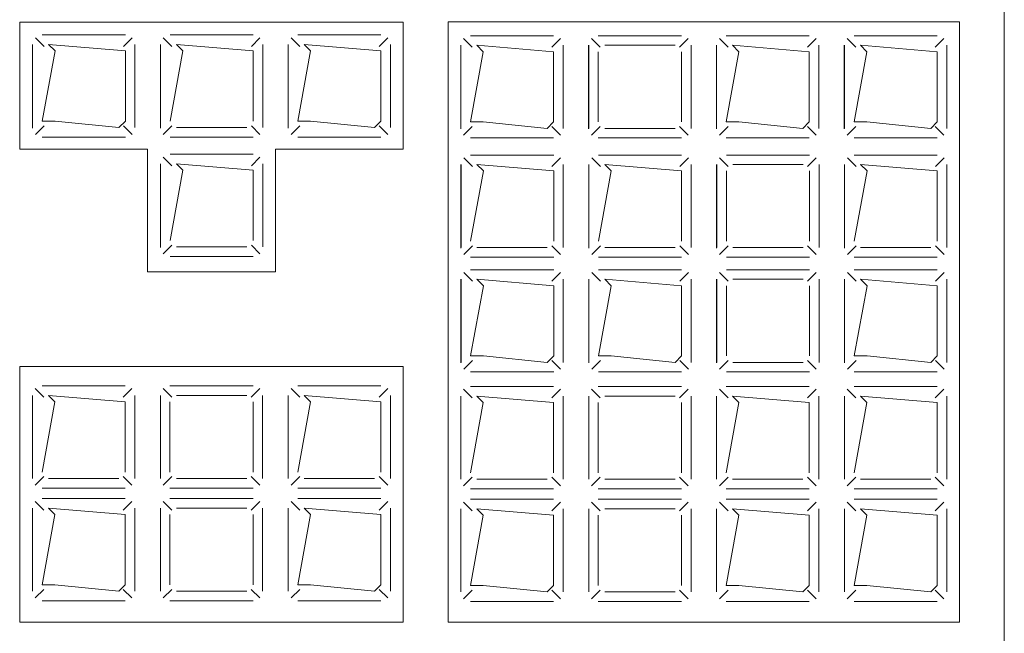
# Model space of a CAD drawing. Header units: feet. Extents: x 8 to 127, y 6 to 90.
# Tile 384 of 538: x 51.4847 to 51.5617, y 50.3078 to 50.3558. Entities that reach past the tile are written whole.
import ezdxf

# ---------------------------------------------------------------- set-up
doc = ezdxf.new("R2010")
doc.units = ezdxf.units.FT
doc.header["$MEASUREMENT"] = 0
doc.layers.add('MOBILARIO', color=8, linetype='Continuous')

msp = doc.modelspace()

# ---------------------------------------------------------------- linework, layer by layer
at = {"layer": 'MOBILARIO', "lineweight": 5}
for p, q in [((51.561661, 50.36168), (51.561661, 50.28368)), ((51.561661, 50.36168), (51.561661, 50.28368)), ((51.514661, 50.355619), (51.484661, 50.355619)), ((51.484661, 50.355619), (51.484661, 50.34568)), ((51.514661, 50.355619), (51.484661, 50.355619)), ((51.484661, 50.355619), (51.484661, 50.34568)), ((51.514661, 50.34568), (51.514661, 50.355619)), ((51.514661, 50.34568), (51.514661, 50.355619)), ((51.558161, 50.355636), (51.518161, 50.355636)), ((51.518161, 50.355636), (51.518161, 50.30868)), ((51.558161, 50.355636), (51.518161, 50.355636)), ((51.518161, 50.355636), (51.518161, 50.30868)), ((51.558161, 50.30868), (51.558161, 50.355636)), ((51.558161, 50.30868), (51.558161, 50.355636)), ((51.486569, 50.353723), (51.485892, 50.3544)), ((51.486569, 50.353723), (51.485892, 50.3544)), ((51.486423, 50.354619), (51.492923, 50.354619)), ((51.486423, 50.354619), (51.492923, 50.354619)), ((51.492776, 50.353723), (51.493453, 50.3544)), ((51.492776, 50.353723), (51.493453, 50.3544)), ((51.496569, 50.353723), (51.495892, 50.3544)), ((51.496569, 50.353723), (51.495892, 50.3544)), ((51.496423, 50.354619), (51.502923, 50.354619)), ((51.496423, 50.354619), (51.502923, 50.354619)), ((51.502776, 50.353723), (51.503453, 50.3544)), ((51.502776, 50.353723), (51.503453, 50.3544)), ((51.506557, 50.353723), (51.50588, 50.3544)), ((51.506557, 50.353723), (51.50588, 50.3544)), ((51.506411, 50.354619), (51.512911, 50.354619)), ((51.506411, 50.354619), (51.512911, 50.354619)), ((51.512764, 50.353723), (51.513441, 50.3544)), ((51.512764, 50.353723), (51.513441, 50.3544)), ((51.520057, 50.353664), (51.51938, 50.354341)), ((51.520057, 50.353664), (51.51938, 50.354341)), ((51.519911, 50.354561), (51.526411, 50.354561)), ((51.519911, 50.354561), (51.526411, 50.354561)), ((51.526264, 50.353664), (51.526941, 50.354341)), ((51.526264, 50.353664), (51.526941, 50.354341)), ((51.530057, 50.353664), (51.52938, 50.354341)), ((51.530057, 50.353664), (51.52938, 50.354341)), ((51.529911, 50.354561), (51.536411, 50.354561)), ((51.529911, 50.354561), (51.536411, 50.354561)), ((51.536264, 50.353664), (51.536941, 50.354341)), ((51.536264, 50.353664), (51.536941, 50.354341)), ((51.540057, 50.353664), (51.53938, 50.354341)), ((51.540057, 50.353664), (51.53938, 50.354341)), ((51.539911, 50.354561), (51.546411, 50.354561)), ((51.539911, 50.354561), (51.546411, 50.354561)), ((51.546264, 50.353664), (51.546941, 50.354341)), ((51.546264, 50.353664), (51.546941, 50.354341)), ((51.550057, 50.353664), (51.54938, 50.354341)), ((51.550057, 50.353664), (51.54938, 50.354341)), ((51.549911, 50.354561), (51.556411, 50.354561)), ((51.549911, 50.354561), (51.556411, 50.354561)), ((51.556264, 50.353664), (51.556941, 50.354341)), ((51.556264, 50.353664), (51.556941, 50.354341)), ((51.485661, 50.347333), (51.485661, 50.353878)), ((51.485661, 50.347333), (51.485661, 50.353878)), ((51.485673, 50.347369), (51.485673, 50.353869)), ((51.485673, 50.347369), (51.485673, 50.353869)), ((51.487423, 50.353369), (51.486923, 50.353869)), ((51.486923, 50.353869), (51.492923, 50.353369)), ((51.487423, 50.353369), (51.486923, 50.353869)), ((51.486923, 50.353869), (51.492923, 50.353369)), ((51.493673, 50.353869), (51.493673, 50.347369)), ((51.493673, 50.353869), (51.493673, 50.347369)), ((51.495661, 50.347333), (51.495661, 50.353878)), ((51.495661, 50.347333), (51.495661, 50.353878)), ((51.495673, 50.347369), (51.495673, 50.353869)), ((51.495673, 50.347369), (51.495673, 50.353869)), ((51.497423, 50.353369), (51.496923, 50.353869)), ((51.496923, 50.353869), (51.502923, 50.353369)), ((51.497423, 50.353369), (51.496923, 50.353869)), ((51.496923, 50.353869), (51.502923, 50.353369)), ((51.503673, 50.353869), (51.503673, 50.347369)), ((51.503673, 50.353869), (51.503673, 50.347369)), ((51.505649, 50.347333), (51.505649, 50.353878)), ((51.505649, 50.347333), (51.505649, 50.353878)), ((51.505661, 50.347369), (51.505661, 50.353869)), ((51.505661, 50.347369), (51.505661, 50.353869)), ((51.507411, 50.353369), (51.506911, 50.353869)), ((51.506911, 50.353869), (51.512911, 50.353369)), ((51.507411, 50.353369), (51.506911, 50.353869)), ((51.506911, 50.353869), (51.512911, 50.353369)), ((51.513661, 50.353869), (51.513661, 50.347369)), ((51.513661, 50.353869), (51.513661, 50.347369)), ((51.519149, 50.347275), (51.519149, 50.353819)), ((51.519149, 50.347275), (51.519149, 50.353819)), ((51.519161, 50.347311), (51.519161, 50.353811)), ((51.519161, 50.347311), (51.519161, 50.353811)), ((51.520911, 50.353311), (51.520411, 50.353811)), ((51.520411, 50.353811), (51.526411, 50.353311)), ((51.520911, 50.353311), (51.520411, 50.353811)), ((51.520411, 50.353811), (51.526411, 50.353311)), ((51.527161, 50.353811), (51.527161, 50.347311)), ((51.527161, 50.353811), (51.527161, 50.347311)), ((51.529149, 50.347275), (51.529149, 50.353819)), ((51.529149, 50.347275), (51.529149, 50.353819)), ((51.529161, 50.347311), (51.529161, 50.353811)), ((51.529161, 50.347311), (51.529161, 50.353811)), ((51.530411, 50.353811), (51.535911, 50.353811)), ((51.530411, 50.353811), (51.535911, 50.353811)), ((51.537161, 50.353811), (51.537161, 50.347311)), ((51.537161, 50.353811), (51.537161, 50.347311)), ((51.539149, 50.347275), (51.539149, 50.353819)), ((51.539149, 50.347275), (51.539149, 50.353819)), ((51.539161, 50.347311), (51.539161, 50.353811)), ((51.539161, 50.347311), (51.539161, 50.353811)), ((51.540911, 50.353311), (51.540411, 50.353811)), ((51.540411, 50.353811), (51.546411, 50.353311)), ((51.540911, 50.353311), (51.540411, 50.353811)), ((51.540411, 50.353811), (51.546411, 50.353311)), ((51.547161, 50.353811), (51.547161, 50.347311)), ((51.547161, 50.353811), (51.547161, 50.347311)), ((51.549149, 50.347275), (51.549149, 50.353819)), ((51.549149, 50.347275), (51.549149, 50.353819)), ((51.549161, 50.347311), (51.549161, 50.353811)), ((51.549161, 50.347311), (51.549161, 50.353811)), ((51.550911, 50.353311), (51.550411, 50.353811)), ((51.550411, 50.353811), (51.556411, 50.353311)), ((51.550911, 50.353311), (51.550411, 50.353811)), ((51.550411, 50.353811), (51.556411, 50.353311)), ((51.557161, 50.353811), (51.557161, 50.347311)), ((51.557161, 50.353811), (51.557161, 50.347311)), ((51.486423, 50.347869), (51.487423, 50.353369)), ((51.486423, 50.347869), (51.487423, 50.353369)), ((51.492923, 50.353369), (51.492923, 50.347869)), ((51.492923, 50.353369), (51.492923, 50.347869)), ((51.496423, 50.347869), (51.497423, 50.353369)), ((51.496423, 50.347869), (51.497423, 50.353369)), ((51.502923, 50.353369), (51.502923, 50.347869)), ((51.502923, 50.353369), (51.502923, 50.347869)), ((51.506411, 50.347869), (51.507411, 50.353369)), ((51.506411, 50.347869), (51.507411, 50.353369)), ((51.512911, 50.353369), (51.512911, 50.347869)), ((51.512911, 50.353369), (51.512911, 50.347869)), ((51.519911, 50.347811), (51.520911, 50.353311)), ((51.519911, 50.347811), (51.520911, 50.353311)), ((51.526411, 50.353311), (51.526411, 50.347811)), ((51.526411, 50.353311), (51.526411, 50.347811)), ((51.529911, 50.347811), (51.529911, 50.353311)), ((51.529911, 50.347811), (51.529911, 50.353311)), ((51.536411, 50.353311), (51.536411, 50.347811)), ((51.536411, 50.353311), (51.536411, 50.347811)), ((51.539911, 50.347811), (51.540911, 50.353311)), ((51.539911, 50.347811), (51.540911, 50.353311)), ((51.546411, 50.353311), (51.546411, 50.347811)), ((51.546411, 50.353311), (51.546411, 50.347811)), ((51.549911, 50.347811), (51.550911, 50.353311)), ((51.549911, 50.347811), (51.550911, 50.353311)), ((51.556411, 50.353311), (51.556411, 50.347811)), ((51.556411, 50.353311), (51.556411, 50.347811)), ((51.486569, 50.347516), (51.485892, 50.346839)), ((51.486569, 50.347516), (51.485892, 50.346839)), ((51.487423, 50.347869), (51.486423, 50.347869)), ((51.487423, 50.347869), (51.486423, 50.347869)), ((51.492423, 50.347369), (51.487423, 50.347869)), ((51.492423, 50.347369), (51.487423, 50.347869)), ((51.492923, 50.347869), (51.492423, 50.347369)), ((51.492923, 50.347869), (51.492423, 50.347369)), ((51.492776, 50.347516), (51.493453, 50.346839)), ((51.492776, 50.347516), (51.493453, 50.346839)), ((51.496569, 50.347516), (51.495892, 50.346839)), ((51.496569, 50.347516), (51.495892, 50.346839)), ((51.502423, 50.347369), (51.496923, 50.347369)), ((51.502423, 50.347369), (51.496923, 50.347369)), ((51.502776, 50.347516), (51.503453, 50.346839)), ((51.502776, 50.347516), (51.503453, 50.346839)), ((51.506557, 50.347516), (51.50588, 50.346839)), ((51.506557, 50.347516), (51.50588, 50.346839)), ((51.507411, 50.347869), (51.506411, 50.347869)), ((51.507411, 50.347869), (51.506411, 50.347869)), ((51.512411, 50.347369), (51.507411, 50.347869)), ((51.512411, 50.347369), (51.507411, 50.347869)), ((51.512911, 50.347869), (51.512411, 50.347369)), ((51.512911, 50.347869), (51.512411, 50.347369)), ((51.512764, 50.347516), (51.513441, 50.346839)), ((51.512764, 50.347516), (51.513441, 50.346839)), ((51.520057, 50.347457), (51.51938, 50.346781)), ((51.520057, 50.347457), (51.51938, 50.346781)), ((51.520911, 50.347811), (51.519911, 50.347811)), ((51.520911, 50.347811), (51.519911, 50.347811)), ((51.525911, 50.347311), (51.520911, 50.347811)), ((51.525911, 50.347311), (51.520911, 50.347811)), ((51.526411, 50.347811), (51.525911, 50.347311)), ((51.526411, 50.347811), (51.525911, 50.347311)), ((51.526264, 50.347457), (51.526941, 50.346781)), ((51.526264, 50.347457), (51.526941, 50.346781)), ((51.530057, 50.347457), (51.52938, 50.346781)), ((51.530057, 50.347457), (51.52938, 50.346781)), ((51.535911, 50.347311), (51.530411, 50.347311)), ((51.535911, 50.347311), (51.530411, 50.347311)), ((51.536264, 50.347457), (51.536941, 50.346781)), ((51.536264, 50.347457), (51.536941, 50.346781)), ((51.540057, 50.347457), (51.53938, 50.346781)), ((51.540057, 50.347457), (51.53938, 50.346781)), ((51.540911, 50.347811), (51.539911, 50.347811)), ((51.540911, 50.347811), (51.539911, 50.347811)), ((51.545911, 50.347311), (51.540911, 50.347811)), ((51.545911, 50.347311), (51.540911, 50.347811)), ((51.546411, 50.347811), (51.545911, 50.347311)), ((51.546411, 50.347811), (51.545911, 50.347311)), ((51.546264, 50.347457), (51.546941, 50.346781)), ((51.546264, 50.347457), (51.546941, 50.346781)), ((51.550057, 50.347457), (51.54938, 50.346781)), ((51.550057, 50.347457), (51.54938, 50.346781)), ((51.550911, 50.347811), (51.549911, 50.347811)), ((51.550911, 50.347811), (51.549911, 50.347811)), ((51.555911, 50.347311), (51.550911, 50.347811)), ((51.555911, 50.347311), (51.550911, 50.347811)), ((51.556411, 50.347811), (51.555911, 50.347311)), ((51.556411, 50.347811), (51.555911, 50.347311)), ((51.556264, 50.347457), (51.556941, 50.346781)), ((51.556264, 50.347457), (51.556941, 50.346781)), ((51.492923, 50.346619), (51.486423, 50.346619)), ((51.492923, 50.346619), (51.486423, 50.346619)), ((51.502923, 50.346619), (51.496423, 50.346619)), ((51.502923, 50.346619), (51.496423, 50.346619)), ((51.512911, 50.346619), (51.506411, 50.346619)), ((51.512911, 50.346619), (51.506411, 50.346619)), ((51.526411, 50.346561), (51.519911, 50.346561)), ((51.526411, 50.346561), (51.519911, 50.346561)), ((51.536411, 50.346561), (51.529911, 50.346561)), ((51.536411, 50.346561), (51.529911, 50.346561)), ((51.546411, 50.346561), (51.539911, 50.346561)), ((51.546411, 50.346561), (51.539911, 50.346561)), ((51.556411, 50.346561), (51.549911, 50.346561)), ((51.556411, 50.346561), (51.549911, 50.346561)), ((51.484661, 50.34568), (51.494661, 50.34568)), ((51.484661, 50.34568), (51.494661, 50.34568)), ((51.494661, 50.34568), (51.494661, 50.336075)), ((51.494661, 50.34568), (51.494661, 50.336075)), ((51.496569, 50.344389), (51.495892, 50.345066)), ((51.496569, 50.344389), (51.495892, 50.345066)), ((51.496423, 50.345285), (51.502923, 50.345285)), ((51.496423, 50.345285), (51.502923, 50.345285)), ((51.502776, 50.344389), (51.503453, 50.345066)), ((51.502776, 50.344389), (51.503453, 50.345066)), ((51.504661, 50.34568), (51.514661, 50.34568)), ((51.504661, 50.336075), (51.504661, 50.34568)), ((51.504661, 50.34568), (51.514661, 50.34568)), ((51.504661, 50.336075), (51.504661, 50.34568)), ((51.520069, 50.344331), (51.519392, 50.345007)), ((51.520069, 50.344331), (51.519392, 50.345007)), ((51.519923, 50.345227), (51.526423, 50.345227)), ((51.519923, 50.345227), (51.526423, 50.345227)), ((51.526276, 50.344331), (51.526953, 50.345007)), ((51.526276, 50.344331), (51.526953, 50.345007)), ((51.530069, 50.344331), (51.529392, 50.345007)), ((51.530069, 50.344331), (51.529392, 50.345007)), ((51.529923, 50.345227), (51.536423, 50.345227)), ((51.529923, 50.345227), (51.536423, 50.345227)), ((51.536276, 50.344331), (51.536953, 50.345007)), ((51.536276, 50.344331), (51.536953, 50.345007)), ((51.540069, 50.344331), (51.539392, 50.345007)), ((51.540069, 50.344331), (51.539392, 50.345007)), ((51.539923, 50.345227), (51.546423, 50.345227)), ((51.539923, 50.345227), (51.546423, 50.345227)), ((51.546276, 50.344331), (51.546953, 50.345007)), ((51.546276, 50.344331), (51.546953, 50.345007)), ((51.550069, 50.344331), (51.549392, 50.345007)), ((51.550069, 50.344331), (51.549392, 50.345007)), ((51.549923, 50.345227), (51.556423, 50.345227)), ((51.549923, 50.345227), (51.556423, 50.345227)), ((51.556276, 50.344331), (51.556953, 50.345007)), ((51.556276, 50.344331), (51.556953, 50.345007)), ((51.495661, 50.337999), (51.495661, 50.344544)), ((51.495661, 50.337999), (51.495661, 50.344544)), ((51.495673, 50.338035), (51.495673, 50.344535)), ((51.495673, 50.338035), (51.495673, 50.344535)), ((51.497423, 50.344035), (51.496923, 50.344535)), ((51.496923, 50.344535), (51.502923, 50.344035)), ((51.497423, 50.344035), (51.496923, 50.344535)), ((51.496923, 50.344535), (51.502923, 50.344035)), ((51.503673, 50.344535), (51.503673, 50.338035)), ((51.503673, 50.344535), (51.503673, 50.338035)), ((51.519161, 50.337941), (51.519161, 50.344485)), ((51.519161, 50.337941), (51.519161, 50.344485)), ((51.519173, 50.337977), (51.519173, 50.344477)), ((51.519173, 50.337977), (51.519173, 50.344477)), ((51.520923, 50.343977), (51.520423, 50.344477)), ((51.520423, 50.344477), (51.526423, 50.343977)), ((51.520923, 50.343977), (51.520423, 50.344477)), ((51.520423, 50.344477), (51.526423, 50.343977)), ((51.527173, 50.344477), (51.527173, 50.337977)), ((51.527173, 50.344477), (51.527173, 50.337977)), ((51.529161, 50.337941), (51.529161, 50.344485)), ((51.529161, 50.337941), (51.529161, 50.344485)), ((51.529173, 50.337977), (51.529173, 50.344477)), ((51.529173, 50.337977), (51.529173, 50.344477)), ((51.530923, 50.343977), (51.530423, 50.344477)), ((51.530423, 50.344477), (51.536423, 50.343977)), ((51.530923, 50.343977), (51.530423, 50.344477)), ((51.530423, 50.344477), (51.536423, 50.343977)), ((51.537173, 50.344477), (51.537173, 50.337977)), ((51.537173, 50.344477), (51.537173, 50.337977)), ((51.539161, 50.337941), (51.539161, 50.344485)), ((51.539161, 50.337941), (51.539161, 50.344485)), ((51.539173, 50.337977), (51.539173, 50.344477)), ((51.539173, 50.337977), (51.539173, 50.344477)), ((51.540423, 50.344477), (51.545923, 50.344477)), ((51.540423, 50.344477), (51.545923, 50.344477)), ((51.547173, 50.344477), (51.547173, 50.337977)), ((51.547173, 50.344477), (51.547173, 50.337977)), ((51.549161, 50.337941), (51.549161, 50.344485)), ((51.549161, 50.337941), (51.549161, 50.344485)), ((51.549173, 50.337977), (51.549173, 50.344477)), ((51.549173, 50.337977), (51.549173, 50.344477)), ((51.550923, 50.343977), (51.550423, 50.344477)), ((51.550423, 50.344477), (51.556423, 50.343977)), ((51.550923, 50.343977), (51.550423, 50.344477)), ((51.550423, 50.344477), (51.556423, 50.343977)), ((51.557173, 50.344477), (51.557173, 50.337977)), ((51.557173, 50.344477), (51.557173, 50.337977)), ((51.496423, 50.338535), (51.497423, 50.344035)), ((51.496423, 50.338535), (51.497423, 50.344035)), ((51.502923, 50.344035), (51.502923, 50.338535)), ((51.502923, 50.344035), (51.502923, 50.338535)), ((51.519923, 50.338477), (51.520923, 50.343977)), ((51.519923, 50.338477), (51.520923, 50.343977)), ((51.526423, 50.343977), (51.526423, 50.338477)), ((51.526423, 50.343977), (51.526423, 50.338477)), ((51.529923, 50.338477), (51.530923, 50.343977)), ((51.529923, 50.338477), (51.530923, 50.343977)), ((51.536423, 50.343977), (51.536423, 50.338477)), ((51.536423, 50.343977), (51.536423, 50.338477)), ((51.539923, 50.338477), (51.539923, 50.343977)), ((51.539923, 50.338477), (51.539923, 50.343977)), ((51.546423, 50.343977), (51.546423, 50.338477)), ((51.546423, 50.343977), (51.546423, 50.338477)), ((51.549923, 50.338477), (51.550923, 50.343977)), ((51.549923, 50.338477), (51.550923, 50.343977)), ((51.556423, 50.343977), (51.556423, 50.338477)), ((51.556423, 50.343977), (51.556423, 50.338477)), ((51.496569, 50.338182), (51.495892, 50.337505)), ((51.496569, 50.338182), (51.495892, 50.337505)), ((51.502423, 50.338035), (51.496923, 50.338035)), ((51.502423, 50.338035), (51.496923, 50.338035)), ((51.502776, 50.338182), (51.503453, 50.337505)), ((51.502776, 50.338182), (51.503453, 50.337505)), ((51.520069, 50.338123), (51.519392, 50.337447)), ((51.520069, 50.338123), (51.519392, 50.337447)), ((51.526276, 50.338123), (51.526953, 50.337447)), ((51.526276, 50.338123), (51.526953, 50.337447)), ((51.530069, 50.338123), (51.529392, 50.337447)), ((51.530069, 50.338123), (51.529392, 50.337447)), ((51.536276, 50.338123), (51.536953, 50.337447)), ((51.536276, 50.338123), (51.536953, 50.337447)), ((51.540069, 50.338123), (51.539392, 50.337447)), ((51.540069, 50.338123), (51.539392, 50.337447)), ((51.546276, 50.338123), (51.546953, 50.337447)), ((51.546276, 50.338123), (51.546953, 50.337447)), ((51.550069, 50.338123), (51.549392, 50.337447)), ((51.550069, 50.338123), (51.549392, 50.337447)), ((51.556276, 50.338123), (51.556953, 50.337447)), ((51.556276, 50.338123), (51.556953, 50.337447)), ((51.502923, 50.337285), (51.496423, 50.337285)), ((51.502923, 50.337285), (51.496423, 50.337285)), ((51.526423, 50.337227), (51.519923, 50.337227)), ((51.526423, 50.337227), (51.519923, 50.337227)), ((51.525923, 50.337977), (51.520423, 50.337977)), ((51.525923, 50.337977), (51.520423, 50.337977)), ((51.536423, 50.337227), (51.529923, 50.337227)), ((51.536423, 50.337227), (51.529923, 50.337227)), ((51.535923, 50.337977), (51.530423, 50.337977)), ((51.535923, 50.337977), (51.530423, 50.337977)), ((51.546423, 50.337227), (51.539923, 50.337227)), ((51.546423, 50.337227), (51.539923, 50.337227)), ((51.545923, 50.337977), (51.540423, 50.337977)), ((51.545923, 50.337977), (51.540423, 50.337977)), ((51.556423, 50.337227), (51.549923, 50.337227)), ((51.556423, 50.337227), (51.549923, 50.337227)), ((51.555923, 50.337977), (51.550423, 50.337977)), ((51.555923, 50.337977), (51.550423, 50.337977)), ((51.494661, 50.336075), (51.504661, 50.336075)), ((51.494661, 50.336075), (51.504661, 50.336075)), ((51.520069, 50.335354), (51.519392, 50.336031)), ((51.520069, 50.335354), (51.519392, 50.336031)), ((51.519923, 50.336251), (51.526423, 50.336251)), ((51.519923, 50.336251), (51.526423, 50.336251)), ((51.526276, 50.335354), (51.526953, 50.336031)), ((51.526276, 50.335354), (51.526953, 50.336031)), ((51.530069, 50.335354), (51.529392, 50.336031)), ((51.530069, 50.335354), (51.529392, 50.336031)), ((51.529923, 50.336251), (51.536423, 50.336251)), ((51.529923, 50.336251), (51.536423, 50.336251)), ((51.536276, 50.335354), (51.536953, 50.336031)), ((51.536276, 50.335354), (51.536953, 50.336031)), ((51.540069, 50.335354), (51.539392, 50.336031)), ((51.540069, 50.335354), (51.539392, 50.336031)), ((51.539923, 50.336251), (51.546423, 50.336251)), ((51.539923, 50.336251), (51.546423, 50.336251)), ((51.546276, 50.335354), (51.546953, 50.336031)), ((51.546276, 50.335354), (51.546953, 50.336031)), ((51.550069, 50.335354), (51.549392, 50.336031)), ((51.550069, 50.335354), (51.549392, 50.336031)), ((51.549923, 50.336251), (51.556423, 50.336251)), ((51.549923, 50.336251), (51.556423, 50.336251)), ((51.556276, 50.335354), (51.556953, 50.336031)), ((51.556276, 50.335354), (51.556953, 50.336031)), ((51.519161, 50.328965), (51.519161, 50.335509)), ((51.519161, 50.328965), (51.519161, 50.335509)), ((51.519173, 50.329001), (51.519173, 50.335501)), ((51.519173, 50.329001), (51.519173, 50.335501)), ((51.519923, 50.329501), (51.520923, 50.335001)), ((51.519923, 50.329501), (51.520923, 50.335001)), ((51.520923, 50.335001), (51.520423, 50.335501)), ((51.520423, 50.335501), (51.526423, 50.335001)), ((51.520923, 50.335001), (51.520423, 50.335501)), ((51.520423, 50.335501), (51.526423, 50.335001)), ((51.526423, 50.335001), (51.526423, 50.329501)), ((51.526423, 50.335001), (51.526423, 50.329501)), ((51.527173, 50.335501), (51.527173, 50.329001)), ((51.527173, 50.335501), (51.527173, 50.329001)), ((51.529161, 50.328965), (51.529161, 50.335509)), ((51.529161, 50.328965), (51.529161, 50.335509)), ((51.529173, 50.329001), (51.529173, 50.335501)), ((51.529173, 50.329001), (51.529173, 50.335501)), ((51.529923, 50.329501), (51.530923, 50.335001)), ((51.529923, 50.329501), (51.530923, 50.335001)), ((51.530923, 50.335001), (51.530423, 50.335501)), ((51.530423, 50.335501), (51.536423, 50.335001)), ((51.530923, 50.335001), (51.530423, 50.335501)), ((51.530423, 50.335501), (51.536423, 50.335001)), ((51.536423, 50.335001), (51.536423, 50.329501)), ((51.536423, 50.335001), (51.536423, 50.329501)), ((51.537173, 50.335501), (51.537173, 50.329001)), ((51.537173, 50.335501), (51.537173, 50.329001)), ((51.539161, 50.328965), (51.539161, 50.335509)), ((51.539161, 50.328965), (51.539161, 50.335509)), ((51.539173, 50.329001), (51.539173, 50.335501)), ((51.539173, 50.329001), (51.539173, 50.335501)), ((51.539923, 50.329501), (51.539923, 50.335001)), ((51.539923, 50.329501), (51.539923, 50.335001)), ((51.540423, 50.335501), (51.545923, 50.335501)), ((51.540423, 50.335501), (51.545923, 50.335501)), ((51.546423, 50.335001), (51.546423, 50.329501)), ((51.546423, 50.335001), (51.546423, 50.329501)), ((51.547173, 50.335501), (51.547173, 50.329001)), ((51.547173, 50.335501), (51.547173, 50.329001)), ((51.549161, 50.328965), (51.549161, 50.335509)), ((51.549161, 50.328965), (51.549161, 50.335509)), ((51.549173, 50.329001), (51.549173, 50.335501)), ((51.549173, 50.329001), (51.549173, 50.335501)), ((51.549923, 50.329501), (51.550923, 50.335001)), ((51.549923, 50.329501), (51.550923, 50.335001)), ((51.550923, 50.335001), (51.550423, 50.335501)), ((51.550423, 50.335501), (51.556423, 50.335001)), ((51.550923, 50.335001), (51.550423, 50.335501)), ((51.550423, 50.335501), (51.556423, 50.335001)), ((51.556423, 50.335001), (51.556423, 50.329501)), ((51.556423, 50.335001), (51.556423, 50.329501)), ((51.557173, 50.335501), (51.557173, 50.329001)), ((51.557173, 50.335501), (51.557173, 50.329001)), ((51.520069, 50.329147), (51.519392, 50.328471)), ((51.520069, 50.329147), (51.519392, 50.328471)), ((51.520923, 50.329501), (51.519923, 50.329501)), ((51.520923, 50.329501), (51.519923, 50.329501)), ((51.525923, 50.329001), (51.520923, 50.329501)), ((51.525923, 50.329001), (51.520923, 50.329501)), ((51.526423, 50.329501), (51.525923, 50.329001)), ((51.526423, 50.329501), (51.525923, 50.329001)), ((51.526276, 50.329147), (51.526953, 50.328471)), ((51.526276, 50.329147), (51.526953, 50.328471)), ((51.530069, 50.329147), (51.529392, 50.328471)), ((51.530069, 50.329147), (51.529392, 50.328471)), ((51.530923, 50.329501), (51.529923, 50.329501)), ((51.530923, 50.329501), (51.529923, 50.329501)), ((51.535923, 50.329001), (51.530923, 50.329501)), ((51.535923, 50.329001), (51.530923, 50.329501)), ((51.536423, 50.329501), (51.535923, 50.329001)), ((51.536423, 50.329501), (51.535923, 50.329001)), ((51.536276, 50.329147), (51.536953, 50.328471)), ((51.536276, 50.329147), (51.536953, 50.328471)), ((51.540069, 50.329147), (51.539392, 50.328471)), ((51.540069, 50.329147), (51.539392, 50.328471)), ((51.545923, 50.329001), (51.540423, 50.329001)), ((51.545923, 50.329001), (51.540423, 50.329001)), ((51.546276, 50.329147), (51.546953, 50.328471)), ((51.546276, 50.329147), (51.546953, 50.328471)), ((51.550069, 50.329147), (51.549392, 50.328471)), ((51.550069, 50.329147), (51.549392, 50.328471)), ((51.550923, 50.329501), (51.549923, 50.329501)), ((51.550923, 50.329501), (51.549923, 50.329501)), ((51.555923, 50.329001), (51.550923, 50.329501)), ((51.555923, 50.329001), (51.550923, 50.329501)), ((51.556423, 50.329501), (51.555923, 50.329001)), ((51.556423, 50.329501), (51.555923, 50.329001)), ((51.556276, 50.329147), (51.556953, 50.328471)), ((51.556276, 50.329147), (51.556953, 50.328471)), ((51.484661, 50.30868), (51.484661, 50.32868)), ((51.484661, 50.32868), (51.514661, 50.32868)), ((51.484661, 50.30868), (51.484661, 50.32868)), ((51.484661, 50.32868), (51.514661, 50.32868)), ((51.514661, 50.32868), (51.514661, 50.30868)), ((51.514661, 50.32868), (51.514661, 50.30868)), ((51.526423, 50.328251), (51.519923, 50.328251)), ((51.526423, 50.328251), (51.519923, 50.328251)), ((51.536423, 50.328251), (51.529923, 50.328251)), ((51.536423, 50.328251), (51.529923, 50.328251)), ((51.546423, 50.328251), (51.539923, 50.328251)), ((51.546423, 50.328251), (51.539923, 50.328251)), ((51.556423, 50.328251), (51.549923, 50.328251)), ((51.556423, 50.328251), (51.549923, 50.328251)), ((51.486557, 50.326273), (51.48588, 50.32695)), ((51.486557, 50.326273), (51.48588, 50.32695)), ((51.486411, 50.32717), (51.492911, 50.32717)), ((51.486411, 50.32717), (51.492911, 50.32717)), ((51.492764, 50.326273), (51.493441, 50.32695)), ((51.492764, 50.326273), (51.493441, 50.32695)), ((51.496557, 50.326273), (51.49588, 50.32695)), ((51.496557, 50.326273), (51.49588, 50.32695)), ((51.496411, 50.32717), (51.502911, 50.32717)), ((51.496411, 50.32717), (51.502911, 50.32717)), ((51.502764, 50.326273), (51.503441, 50.32695)), ((51.502764, 50.326273), (51.503441, 50.32695)), ((51.506557, 50.326273), (51.50588, 50.32695)), ((51.506557, 50.326273), (51.50588, 50.32695)), ((51.506411, 50.32717), (51.512911, 50.32717)), ((51.506411, 50.32717), (51.512911, 50.32717)), ((51.512764, 50.326273), (51.513441, 50.32695)), ((51.512764, 50.326273), (51.513441, 50.32695)), ((51.520057, 50.326215), (51.51938, 50.326892)), ((51.520057, 50.326215), (51.51938, 50.326892)), ((51.519911, 50.327112), (51.526411, 50.327112)), ((51.519911, 50.327112), (51.526411, 50.327112)), ((51.526264, 50.326215), (51.526941, 50.326892)), ((51.526264, 50.326215), (51.526941, 50.326892)), ((51.530057, 50.326215), (51.52938, 50.326892)), ((51.530057, 50.326215), (51.52938, 50.326892)), ((51.529911, 50.327112), (51.536411, 50.327112)), ((51.529911, 50.327112), (51.536411, 50.327112)), ((51.536264, 50.326215), (51.536941, 50.326892)), ((51.536264, 50.326215), (51.536941, 50.326892)), ((51.540057, 50.326215), (51.53938, 50.326892)), ((51.540057, 50.326215), (51.53938, 50.326892)), ((51.539911, 50.327112), (51.546411, 50.327112)), ((51.539911, 50.327112), (51.546411, 50.327112)), ((51.546264, 50.326215), (51.546941, 50.326892)), ((51.546264, 50.326215), (51.546941, 50.326892)), ((51.550057, 50.326215), (51.54938, 50.326892)), ((51.550057, 50.326215), (51.54938, 50.326892)), ((51.549911, 50.327112), (51.556411, 50.327112)), ((51.549911, 50.327112), (51.556411, 50.327112)), ((51.556264, 50.326215), (51.556941, 50.326892)), ((51.556264, 50.326215), (51.556941, 50.326892)), ((51.485661, 50.31992), (51.485661, 50.32642)), ((51.485661, 50.31992), (51.485661, 50.32642)), ((51.486411, 50.32042), (51.487411, 50.32592)), ((51.486411, 50.32042), (51.487411, 50.32592)), ((51.487411, 50.32592), (51.486911, 50.32642)), ((51.486911, 50.32642), (51.492911, 50.32592)), ((51.487411, 50.32592), (51.486911, 50.32642)), ((51.486911, 50.32642), (51.492911, 50.32592)), ((51.492911, 50.32592), (51.492911, 50.32042)), ((51.492911, 50.32592), (51.492911, 50.32042)), ((51.493661, 50.32642), (51.493661, 50.31992)), ((51.493661, 50.32642), (51.493661, 50.31992)), ((51.495661, 50.31992), (51.495661, 50.32642)), ((51.495661, 50.31992), (51.495661, 50.32642)), ((51.496411, 50.32042), (51.496411, 50.32592)), ((51.496411, 50.32042), (51.496411, 50.32592)), ((51.496911, 50.32642), (51.502411, 50.32642)), ((51.496911, 50.32642), (51.502411, 50.32642)), ((51.502911, 50.32592), (51.502911, 50.32042)), ((51.502911, 50.32592), (51.502911, 50.32042)), ((51.503661, 50.32642), (51.503661, 50.31992)), ((51.503661, 50.32642), (51.503661, 50.31992)), ((51.505661, 50.31992), (51.505661, 50.32642)), ((51.505661, 50.31992), (51.505661, 50.32642)), ((51.506411, 50.32042), (51.507411, 50.32592)), ((51.506411, 50.32042), (51.507411, 50.32592)), ((51.507411, 50.32592), (51.506911, 50.32642)), ((51.506911, 50.32642), (51.512911, 50.32592)), ((51.507411, 50.32592), (51.506911, 50.32642)), ((51.506911, 50.32642), (51.512911, 50.32592)), ((51.512911, 50.32592), (51.512911, 50.32042)), ((51.512911, 50.32592), (51.512911, 50.32042)), ((51.513661, 50.32642), (51.513661, 50.31992)), ((51.513661, 50.32642), (51.513661, 50.31992)), ((51.519161, 50.319862), (51.519161, 50.326362)), ((51.519161, 50.319862), (51.519161, 50.326362)), ((51.519911, 50.320362), (51.520911, 50.325862)), ((51.519911, 50.320362), (51.520911, 50.325862)), ((51.520911, 50.325862), (51.520411, 50.326362)), ((51.520411, 50.326362), (51.526411, 50.325862)), ((51.520911, 50.325862), (51.520411, 50.326362)), ((51.520411, 50.326362), (51.526411, 50.325862)), ((51.526411, 50.325862), (51.526411, 50.320362)), ((51.526411, 50.325862), (51.526411, 50.320362)), ((51.527161, 50.326362), (51.527161, 50.319862)), ((51.527161, 50.326362), (51.527161, 50.319862)), ((51.529161, 50.319862), (51.529161, 50.326362)), ((51.529161, 50.319862), (51.529161, 50.326362)), ((51.529911, 50.320362), (51.529911, 50.325862)), ((51.529911, 50.320362), (51.529911, 50.325862)), ((51.530411, 50.326362), (51.535911, 50.326362)), ((51.530411, 50.326362), (51.535911, 50.326362)), ((51.536411, 50.325862), (51.536411, 50.320362)), ((51.536411, 50.325862), (51.536411, 50.320362)), ((51.537161, 50.326362), (51.537161, 50.319862)), ((51.537161, 50.326362), (51.537161, 50.319862)), ((51.539161, 50.319862), (51.539161, 50.326362)), ((51.539161, 50.319862), (51.539161, 50.326362)), ((51.539911, 50.320362), (51.540911, 50.325862)), ((51.539911, 50.320362), (51.540911, 50.325862)), ((51.540911, 50.325862), (51.540411, 50.326362)), ((51.540411, 50.326362), (51.546411, 50.325862)), ((51.540911, 50.325862), (51.540411, 50.326362)), ((51.540411, 50.326362), (51.546411, 50.325862)), ((51.546411, 50.325862), (51.546411, 50.320362)), ((51.546411, 50.325862), (51.546411, 50.320362)), ((51.547161, 50.326362), (51.547161, 50.319862)), ((51.547161, 50.326362), (51.547161, 50.319862)), ((51.549161, 50.319862), (51.549161, 50.326362)), ((51.549161, 50.319862), (51.549161, 50.326362)), ((51.549911, 50.320362), (51.550911, 50.325862)), ((51.549911, 50.320362), (51.550911, 50.325862)), ((51.550911, 50.325862), (51.550411, 50.326362)), ((51.550411, 50.326362), (51.556411, 50.325862)), ((51.550911, 50.325862), (51.550411, 50.326362)), ((51.550411, 50.326362), (51.556411, 50.325862)), ((51.556411, 50.325862), (51.556411, 50.320362)), ((51.556411, 50.325862), (51.556411, 50.320362)), ((51.557161, 50.326362), (51.557161, 50.319862)), ((51.557161, 50.326362), (51.557161, 50.319862)), ((51.486557, 50.320066), (51.48588, 50.31939)), ((51.486557, 50.320066), (51.48588, 50.31939)), ((51.492411, 50.31992), (51.486911, 50.31992)), ((51.492411, 50.31992), (51.486911, 50.31992)), ((51.492764, 50.320066), (51.493441, 50.31939)), ((51.492764, 50.320066), (51.493441, 50.31939)), ((51.496557, 50.320066), (51.49588, 50.31939)), ((51.496557, 50.320066), (51.49588, 50.31939)), ((51.502411, 50.31992), (51.496911, 50.31992)), ((51.502411, 50.31992), (51.496911, 50.31992)), ((51.502764, 50.320066), (51.503441, 50.31939)), ((51.502764, 50.320066), (51.503441, 50.31939)), ((51.506557, 50.320066), (51.50588, 50.31939)), ((51.506557, 50.320066), (51.50588, 50.31939)), ((51.512411, 50.31992), (51.506911, 50.31992)), ((51.512411, 50.31992), (51.506911, 50.31992)), ((51.512764, 50.320066), (51.513441, 50.31939)), ((51.512764, 50.320066), (51.513441, 50.31939)), ((51.520057, 50.320008), (51.51938, 50.319331)), ((51.520057, 50.320008), (51.51938, 50.319331)), ((51.525911, 50.319862), (51.520411, 50.319862)), ((51.525911, 50.319862), (51.520411, 50.319862)), ((51.526264, 50.320008), (51.526941, 50.319331)), ((51.526264, 50.320008), (51.526941, 50.319331)), ((51.530057, 50.320008), (51.52938, 50.319331)), ((51.530057, 50.320008), (51.52938, 50.319331)), ((51.535911, 50.319862), (51.530411, 50.319862)), ((51.535911, 50.319862), (51.530411, 50.319862)), ((51.536264, 50.320008), (51.536941, 50.319331)), ((51.536264, 50.320008), (51.536941, 50.319331)), ((51.540057, 50.320008), (51.53938, 50.319331)), ((51.540057, 50.320008), (51.53938, 50.319331)), ((51.545911, 50.319862), (51.540411, 50.319862)), ((51.545911, 50.319862), (51.540411, 50.319862)), ((51.546264, 50.320008), (51.546941, 50.319331)), ((51.546264, 50.320008), (51.546941, 50.319331)), ((51.550057, 50.320008), (51.54938, 50.319331)), ((51.550057, 50.320008), (51.54938, 50.319331)), ((51.555911, 50.319862), (51.550411, 50.319862)), ((51.555911, 50.319862), (51.550411, 50.319862)), ((51.556264, 50.320008), (51.556941, 50.319331)), ((51.556264, 50.320008), (51.556941, 50.319331)), ((51.492911, 50.31917), (51.486411, 50.31917)), ((51.492911, 50.31917), (51.486411, 50.31917)), ((51.502911, 50.31917), (51.496411, 50.31917)), ((51.502911, 50.31917), (51.496411, 50.31917)), ((51.512911, 50.31917), (51.506411, 50.31917)), ((51.512911, 50.31917), (51.506411, 50.31917)), ((51.526411, 50.319112), (51.519911, 50.319112)), ((51.526411, 50.319112), (51.519911, 50.319112)), ((51.536411, 50.319112), (51.529911, 50.319112)), ((51.536411, 50.319112), (51.529911, 50.319112)), ((51.546411, 50.319112), (51.539911, 50.319112)), ((51.546411, 50.319112), (51.539911, 50.319112)), ((51.556411, 50.319112), (51.549911, 50.319112)), ((51.556411, 50.319112), (51.549911, 50.319112)), ((51.486557, 50.317447), (51.48588, 50.318124)), ((51.486557, 50.317447), (51.48588, 50.318124)), ((51.486411, 50.318344), (51.492911, 50.318344)), ((51.486411, 50.318344), (51.492911, 50.318344)), ((51.492764, 50.317447), (51.493441, 50.318124)), ((51.492764, 50.317447), (51.493441, 50.318124)), ((51.496557, 50.317447), (51.49588, 50.318124)), ((51.496557, 50.317447), (51.49588, 50.318124)), ((51.496411, 50.318344), (51.502911, 50.318344)), ((51.496411, 50.318344), (51.502911, 50.318344)), ((51.502764, 50.317447), (51.503441, 50.318124)), ((51.502764, 50.317447), (51.503441, 50.318124)), ((51.506557, 50.317447), (51.50588, 50.318124)), ((51.506557, 50.317447), (51.50588, 50.318124)), ((51.506411, 50.318344), (51.512911, 50.318344)), ((51.506411, 50.318344), (51.512911, 50.318344)), ((51.512764, 50.317447), (51.513441, 50.318124)), ((51.512764, 50.317447), (51.513441, 50.318124)), ((51.520057, 50.317389), (51.51938, 50.318066)), ((51.520057, 50.317389), (51.51938, 50.318066)), ((51.519911, 50.318286), (51.526411, 50.318286)), ((51.519911, 50.318286), (51.526411, 50.318286)), ((51.526264, 50.317389), (51.526941, 50.318066)), ((51.526264, 50.317389), (51.526941, 50.318066)), ((51.530057, 50.317389), (51.52938, 50.318066)), ((51.530057, 50.317389), (51.52938, 50.318066)), ((51.529911, 50.318286), (51.536411, 50.318286)), ((51.529911, 50.318286), (51.536411, 50.318286)), ((51.536264, 50.317389), (51.536941, 50.318066)), ((51.536264, 50.317389), (51.536941, 50.318066)), ((51.540057, 50.317389), (51.53938, 50.318066)), ((51.540057, 50.317389), (51.53938, 50.318066)), ((51.539911, 50.318286), (51.546411, 50.318286)), ((51.539911, 50.318286), (51.546411, 50.318286)), ((51.546264, 50.317389), (51.546941, 50.318066)), ((51.546264, 50.317389), (51.546941, 50.318066)), ((51.550057, 50.317389), (51.54938, 50.318066)), ((51.550057, 50.317389), (51.54938, 50.318066)), ((51.549911, 50.318286), (51.556411, 50.318286)), ((51.549911, 50.318286), (51.556411, 50.318286)), ((51.556264, 50.317389), (51.556941, 50.318066)), ((51.556264, 50.317389), (51.556941, 50.318066)), ((51.485661, 50.311094), (51.485661, 50.317594)), ((51.485661, 50.311094), (51.485661, 50.317594)), ((51.487411, 50.317094), (51.486911, 50.317594)), ((51.486911, 50.317594), (51.492911, 50.317094)), ((51.487411, 50.317094), (51.486911, 50.317594)), ((51.486911, 50.317594), (51.492911, 50.317094)), ((51.493661, 50.317594), (51.493661, 50.311094)), ((51.493661, 50.317594), (51.493661, 50.311094)), ((51.495661, 50.311094), (51.495661, 50.317594)), ((51.495661, 50.311094), (51.495661, 50.317594)), ((51.496911, 50.317594), (51.502411, 50.317594)), ((51.496911, 50.317594), (51.502411, 50.317594)), ((51.503661, 50.317594), (51.503661, 50.311094)), ((51.503661, 50.317594), (51.503661, 50.311094)), ((51.505661, 50.311094), (51.505661, 50.317594)), ((51.505661, 50.311094), (51.505661, 50.317594)), ((51.507411, 50.317094), (51.506911, 50.317594)), ((51.506911, 50.317594), (51.512911, 50.317094)), ((51.507411, 50.317094), (51.506911, 50.317594)), ((51.506911, 50.317594), (51.512911, 50.317094)), ((51.513661, 50.317594), (51.513661, 50.311094)), ((51.513661, 50.317594), (51.513661, 50.311094)), ((51.519161, 50.311036), (51.519161, 50.317536)), ((51.519161, 50.311036), (51.519161, 50.317536)), ((51.520911, 50.317036), (51.520411, 50.317536)), ((51.520411, 50.317536), (51.526411, 50.317036)), ((51.520911, 50.317036), (51.520411, 50.317536)), ((51.520411, 50.317536), (51.526411, 50.317036)), ((51.527161, 50.317536), (51.527161, 50.311036)), ((51.527161, 50.317536), (51.527161, 50.311036)), ((51.529161, 50.311036), (51.529161, 50.317536)), ((51.529161, 50.311036), (51.529161, 50.317536)), ((51.530411, 50.317536), (51.535911, 50.317536)), ((51.530411, 50.317536), (51.535911, 50.317536)), ((51.537161, 50.317536), (51.537161, 50.311036)), ((51.537161, 50.317536), (51.537161, 50.311036)), ((51.539161, 50.311036), (51.539161, 50.317536)), ((51.539161, 50.311036), (51.539161, 50.317536)), ((51.540911, 50.317036), (51.540411, 50.317536)), ((51.540411, 50.317536), (51.546411, 50.317036)), ((51.540911, 50.317036), (51.540411, 50.317536)), ((51.540411, 50.317536), (51.546411, 50.317036)), ((51.547161, 50.317536), (51.547161, 50.311036)), ((51.547161, 50.317536), (51.547161, 50.311036)), ((51.549161, 50.311036), (51.549161, 50.317536)), ((51.549161, 50.311036), (51.549161, 50.317536)), ((51.550911, 50.317036), (51.550411, 50.317536)), ((51.550411, 50.317536), (51.556411, 50.317036)), ((51.550911, 50.317036), (51.550411, 50.317536)), ((51.550411, 50.317536), (51.556411, 50.317036)), ((51.557161, 50.317536), (51.557161, 50.311036)), ((51.557161, 50.317536), (51.557161, 50.311036)), ((51.486411, 50.311594), (51.487411, 50.317094)), ((51.486411, 50.311594), (51.487411, 50.317094)), ((51.492911, 50.317094), (51.492911, 50.311594)), ((51.492911, 50.317094), (51.492911, 50.311594)), ((51.496411, 50.311594), (51.496411, 50.317094)), ((51.496411, 50.311594), (51.496411, 50.317094)), ((51.502911, 50.317094), (51.502911, 50.311594)), ((51.502911, 50.317094), (51.502911, 50.311594)), ((51.506411, 50.311594), (51.507411, 50.317094)), ((51.506411, 50.311594), (51.507411, 50.317094)), ((51.512911, 50.317094), (51.512911, 50.311594)), ((51.512911, 50.317094), (51.512911, 50.311594)), ((51.519911, 50.311536), (51.520911, 50.317036)), ((51.519911, 50.311536), (51.520911, 50.317036)), ((51.526411, 50.317036), (51.526411, 50.311536)), ((51.526411, 50.317036), (51.526411, 50.311536)), ((51.529911, 50.311536), (51.529911, 50.317036)), ((51.529911, 50.311536), (51.529911, 50.317036)), ((51.536411, 50.317036), (51.536411, 50.311536)), ((51.536411, 50.317036), (51.536411, 50.311536)), ((51.539911, 50.311536), (51.540911, 50.317036)), ((51.539911, 50.311536), (51.540911, 50.317036)), ((51.546411, 50.317036), (51.546411, 50.311536)), ((51.546411, 50.317036), (51.546411, 50.311536)), ((51.549911, 50.311536), (51.550911, 50.317036)), ((51.549911, 50.311536), (51.550911, 50.317036)), ((51.556411, 50.317036), (51.556411, 50.311536)), ((51.556411, 50.317036), (51.556411, 50.311536)), ((51.486557, 50.31124), (51.48588, 50.310564)), ((51.486557, 50.31124), (51.48588, 50.310564)), ((51.487411, 50.311594), (51.486411, 50.311594)), ((51.487411, 50.311594), (51.486411, 50.311594)), ((51.492411, 50.311094), (51.487411, 50.311594)), ((51.492411, 50.311094), (51.487411, 50.311594)), ((51.492911, 50.311594), (51.492411, 50.311094)), ((51.492911, 50.311594), (51.492411, 50.311094)), ((51.492764, 50.31124), (51.493441, 50.310564)), ((51.492764, 50.31124), (51.493441, 50.310564)), ((51.496557, 50.31124), (51.49588, 50.310564)), ((51.496557, 50.31124), (51.49588, 50.310564)), ((51.502411, 50.311094), (51.496911, 50.311094)), ((51.502411, 50.311094), (51.496911, 50.311094)), ((51.502764, 50.31124), (51.503441, 50.310564)), ((51.502764, 50.31124), (51.503441, 50.310564)), ((51.506557, 50.31124), (51.50588, 50.310564)), ((51.506557, 50.31124), (51.50588, 50.310564)), ((51.507411, 50.311594), (51.506411, 50.311594)), ((51.507411, 50.311594), (51.506411, 50.311594)), ((51.512411, 50.311094), (51.507411, 50.311594)), ((51.512411, 50.311094), (51.507411, 50.311594)), ((51.512911, 50.311594), (51.512411, 50.311094)), ((51.512911, 50.311594), (51.512411, 50.311094)), ((51.512764, 50.31124), (51.513441, 50.310564)), ((51.512764, 50.31124), (51.513441, 50.310564)), ((51.520057, 50.311182), (51.51938, 50.310505)), ((51.520057, 50.311182), (51.51938, 50.310505)), ((51.520911, 50.311536), (51.519911, 50.311536)), ((51.520911, 50.311536), (51.519911, 50.311536)), ((51.525911, 50.311036), (51.520911, 50.311536)), ((51.525911, 50.311036), (51.520911, 50.311536)), ((51.526411, 50.311536), (51.525911, 50.311036)), ((51.526411, 50.311536), (51.525911, 50.311036)), ((51.526264, 50.311182), (51.526941, 50.310505)), ((51.526264, 50.311182), (51.526941, 50.310505)), ((51.530057, 50.311182), (51.52938, 50.310505)), ((51.530057, 50.311182), (51.52938, 50.310505)), ((51.535911, 50.311036), (51.530411, 50.311036)), ((51.535911, 50.311036), (51.530411, 50.311036)), ((51.536264, 50.311182), (51.536941, 50.310505)), ((51.536264, 50.311182), (51.536941, 50.310505)), ((51.540057, 50.311182), (51.53938, 50.310505)), ((51.540057, 50.311182), (51.53938, 50.310505)), ((51.540911, 50.311536), (51.539911, 50.311536)), ((51.540911, 50.311536), (51.539911, 50.311536)), ((51.545911, 50.311036), (51.540911, 50.311536)), ((51.545911, 50.311036), (51.540911, 50.311536)), ((51.546411, 50.311536), (51.545911, 50.311036)), ((51.546411, 50.311536), (51.545911, 50.311036)), ((51.546264, 50.311182), (51.546941, 50.310505)), ((51.546264, 50.311182), (51.546941, 50.310505)), ((51.550057, 50.311182), (51.54938, 50.310505)), ((51.550057, 50.311182), (51.54938, 50.310505)), ((51.550911, 50.311536), (51.549911, 50.311536)), ((51.550911, 50.311536), (51.549911, 50.311536)), ((51.555911, 50.311036), (51.550911, 50.311536)), ((51.555911, 50.311036), (51.550911, 50.311536)), ((51.556411, 50.311536), (51.555911, 50.311036)), ((51.556411, 50.311536), (51.555911, 50.311036)), ((51.556264, 50.311182), (51.556941, 50.310505)), ((51.556264, 50.311182), (51.556941, 50.310505)), ((51.492911, 50.310344), (51.486411, 50.310344)), ((51.492911, 50.310344), (51.486411, 50.310344)), ((51.502911, 50.310344), (51.496411, 50.310344)), ((51.502911, 50.310344), (51.496411, 50.310344)), ((51.512911, 50.310344), (51.506411, 50.310344)), ((51.512911, 50.310344), (51.506411, 50.310344)), ((51.526411, 50.310286), (51.519911, 50.310286)), ((51.526411, 50.310286), (51.519911, 50.310286)), ((51.536411, 50.310286), (51.529911, 50.310286)), ((51.536411, 50.310286), (51.529911, 50.310286)), ((51.546411, 50.310286), (51.539911, 50.310286)), ((51.546411, 50.310286), (51.539911, 50.310286)), ((51.556411, 50.310286), (51.549911, 50.310286)), ((51.556411, 50.310286), (51.549911, 50.310286)), ((51.514661, 50.30868), (51.484661, 50.30868)), ((51.514661, 50.30868), (51.484661, 50.30868)), ((51.518161, 50.30868), (51.558161, 50.30868)), ((51.518161, 50.30868), (51.558161, 50.30868))]:
    msp.add_line(p, q, dxfattribs=at)
at = {"layer": 'MOBILARIO'}
for centre in [(51.486923, 50.353369), (51.486923, 50.353369), (51.492423, 50.353369), (51.492423, 50.353369), (51.496923, 50.353369), (51.496923, 50.353369), (51.502423, 50.353369), (51.502423, 50.353369), (51.506911, 50.353369), (51.506911, 50.353369), (51.512411, 50.353369), (51.512411, 50.353369), (51.520411, 50.353311), (51.520411, 50.353311), (51.525911, 50.353311), (51.525911, 50.353311), (51.540411, 50.353311), (51.540411, 50.353311), (51.545911, 50.353311), (51.545911, 50.353311), (51.550411, 50.353311), (51.550411, 50.353311), (51.555911, 50.353311), (51.555911, 50.353311), (51.486923, 50.347869), (51.486923, 50.347869), (51.492423, 50.347869), (51.492423, 50.347869), (51.506911, 50.347869), (51.506911, 50.347869), (51.512411, 50.347869), (51.512411, 50.347869), (51.520411, 50.347811), (51.520411, 50.347811), (51.525911, 50.347811), (51.525911, 50.347811), (51.540411, 50.347811), (51.540411, 50.347811), (51.545911, 50.347811), (51.545911, 50.347811), (51.550411, 50.347811), (51.550411, 50.347811), (51.555911, 50.347811), (51.555911, 50.347811), (51.496923, 50.344035), (51.496923, 50.344035), (51.502423, 50.344035), (51.502423, 50.344035), (51.520423, 50.343977), (51.520423, 50.343977), (51.525923, 50.343977), (51.525923, 50.343977), (51.530423, 50.343977), (51.530423, 50.343977), (51.535923, 50.343977), (51.535923, 50.343977), (51.550423, 50.343977), (51.550423, 50.343977), (51.555923, 50.343977), (51.555923, 50.343977), (51.520423, 50.335001), (51.520423, 50.335001), (51.525923, 50.335001), (51.525923, 50.335001), (51.530423, 50.335001), (51.530423, 50.335001), (51.535923, 50.335001), (51.535923, 50.335001), (51.550423, 50.335001), (51.550423, 50.335001), (51.555923, 50.335001), (51.555923, 50.335001), (51.520423, 50.329501), (51.520423, 50.329501), (51.525923, 50.329501), (51.525923, 50.329501), (51.530423, 50.329501), (51.530423, 50.329501), (51.535923, 50.329501), (51.535923, 50.329501), (51.550423, 50.329501), (51.550423, 50.329501), (51.555923, 50.329501), (51.555923, 50.329501), (51.486911, 50.32592), (51.486911, 50.32592), (51.492411, 50.32592), (51.492411, 50.32592), (51.506911, 50.32592), (51.506911, 50.32592), (51.512411, 50.32592), (51.512411, 50.32592), (51.520411, 50.325862), (51.520411, 50.325862), (51.525911, 50.325862), (51.525911, 50.325862), (51.540411, 50.325862), (51.540411, 50.325862), (51.545911, 50.325862), (51.545911, 50.325862), (51.550411, 50.325862), (51.550411, 50.325862), (51.555911, 50.325862), (51.555911, 50.325862), (51.486911, 50.317094), (51.486911, 50.317094), (51.492411, 50.317094), (51.492411, 50.317094), (51.506911, 50.317094), (51.506911, 50.317094), (51.512411, 50.317094), (51.512411, 50.317094), (51.520411, 50.317036), (51.520411, 50.317036), (51.525911, 50.317036), (51.525911, 50.317036), (51.540411, 50.317036), (51.540411, 50.317036), (51.545911, 50.317036), (51.545911, 50.317036), (51.550411, 50.317036), (51.550411, 50.317036), (51.555911, 50.317036), (51.555911, 50.317036), (51.486911, 50.311594), (51.486911, 50.311594), (51.492411, 50.311594), (51.492411, 50.311594), (51.506911, 50.311594), (51.506911, 50.311594), (51.512411, 50.311594), (51.512411, 50.311594), (51.520411, 50.311536), (51.520411, 50.311536), (51.525911, 50.311536), (51.525911, 50.311536), (51.540411, 50.311536), (51.540411, 50.311536), (51.545911, 50.311536), (51.545911, 50.311536), (51.550411, 50.311536), (51.550411, 50.311536), (51.555911, 50.311536), (51.555911, 50.311536)]:
    msp.add_arc(centre, 0.0005, 0, 0, dxfattribs=at)

doc.saveas('drawing.dxf')
